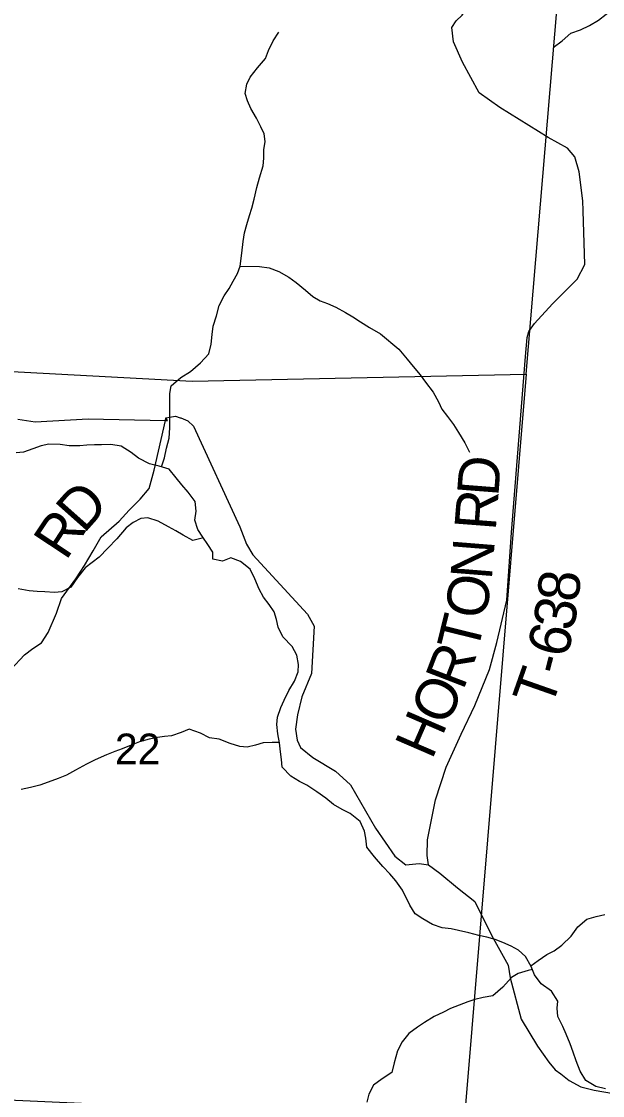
# Model space of a CAD drawing. Extents: x 0 to 40.8, y 0 to 22.
# Drawn here: x 5.961 to 6.756, y 19.177 to 20.647 of the extents above; entities that cross this region are included whole.
import ezdxf

# ---------------------------------------------------------------- set-up
doc = ezdxf.new("R2010")
doc.units = 0
for name, color, linetype in [('GM_X_County_Road', 7, 'Continuous'), ('GM_X_Minor_River', 7, 'Continuous'), ('GM_X_Section', 7, 'Continuous'), ('GM_X_Section_Text', 7, 'Continuous'), ('GM_X_Township_Road', 7, 'Continuous'), ('GM_X_Township_Road_Text', 7, 'Continuous')]:
    doc.layers.add(name, color=color, linetype=linetype)

msp = doc.modelspace()

# ---------------------------------------------------------------- linework, layer by layer
at = {"layer": 'GM_X_County_Road'}
msp.add_lwpolyline([(6.7134, 20.9), (5.7251, 20.9), (5.6669, 20.1827), (6.1945, 20.1544), (6.6517, 20.1638)], close=True, dxfattribs=at)
at = {"layer": 'GM_X_Minor_River'}
for points in [[(6.6884, 20.6109), (6.701, 20.6199), (6.7128, 20.6305), (6.7257, 20.6349), (6.7382, 20.6409), (6.7507, 20.6484), (6.7714, 20.6649)], [(6.1526, 20.037), (6.1564, 20.0494), (6.1591, 20.0626), (6.163, 20.0766), (6.1638, 20.0903), (6.164, 20.1142), (6.1637, 20.1259), (6.1638, 20.1377), (6.1657, 20.1479), (6.179, 20.1592), (6.192, 20.1678), (6.2057, 20.1795), (6.2171, 20.1916), (6.2206, 20.2052), (6.2218, 20.2181), (6.2234, 20.2298), (6.2276, 20.2439), (6.2315, 20.2579), (6.2384, 20.2711), (6.2449, 20.2813), (6.2506, 20.2911), (6.2564, 20.3017), (6.2602, 20.3115), (6.2622, 20.3297), (6.2642, 20.3456), (6.2662, 20.3574), (6.2693, 20.3688), (6.2728, 20.3809), (6.2759, 20.3911), (6.2794, 20.4036), (6.2829, 20.4195), (6.2864, 20.4324), (6.2918, 20.449), (6.2926, 20.4596), (6.2923, 20.471), (6.2942, 20.4824), (6.2932, 20.4926), (6.2883, 20.5025), (6.2827, 20.5143), (6.2748, 20.5276), (6.27, 20.5379), (6.267, 20.5481), (6.2694, 20.5606), (6.2736, 20.5705), (6.2839, 20.5829), (6.2946, 20.5958), (6.2988, 20.6067), (6.3053, 20.62), (6.313, 20.6321)], [(6.2602, 20.3115), (6.2867, 20.3114), (6.2996, 20.3094), (6.3132, 20.3044), (6.3268, 20.2967), (6.3366, 20.2895), (6.3494, 20.2788), (6.3596, 20.2704), (6.3697, 20.2642), (6.3796, 20.2608), (6.3909, 20.2554), (6.4045, 20.2481), (6.4143, 20.2424), (6.4248, 20.2355), (6.4373, 20.2278), (6.4524, 20.219), (6.4772, 20.198), (6.4885, 20.1843), (6.4971, 20.1744), (6.5065, 20.1629), (6.5137, 20.153), (6.5242, 20.1393), (6.5317, 20.126), (6.5362, 20.1161), (6.5437, 20.1058), (6.5523, 20.0952), (6.5591, 20.0841), (6.5677, 20.0701), (6.574, 20.0571)], [(6.641, 19.376), (6.6308, 19.3814), (6.6194, 19.3864), (6.6093, 19.3902), (6.5979, 19.3937), (6.5869, 19.3961), (6.573, 19.3996), (6.559, 19.4027), (6.5488, 19.405), (6.5367, 19.4062), (6.5234, 19.4108), (6.5102, 19.4185), (6.4997, 19.4254), (6.4922, 19.4376), (6.4825, 19.4581), (6.4731, 19.4707), (6.4648, 19.4802), (6.4554, 19.4901), (6.4441, 19.5035), (6.4336, 19.5168), (6.4322, 19.5289), (6.4303, 19.5388), (6.4244, 19.5521), (6.4108, 19.5628), (6.3995, 19.5682), (6.3878, 19.5751), (6.3772, 19.5839), (6.3652, 19.5927), (6.3512, 19.6015), (6.3414, 19.6068), (6.3293, 19.6141), (6.3177, 19.6263), (6.3166, 19.6366), (6.3155, 19.6472), (6.3141, 19.6597), (6.3119, 19.6719), (6.3105, 19.6848), (6.3113, 19.6946), (6.3159, 19.7079), (6.3202, 19.7181), (6.3267, 19.7313), (6.3343, 19.7438), (6.3397, 19.7566), (6.3401, 19.7665), (6.3376, 19.7794), (6.3312, 19.7912), (6.3184, 19.8045), (6.3121, 19.8179), (6.3099, 19.8281), (6.3065, 19.8387), (6.2998, 19.8486), (6.2919, 19.8586), (6.2863, 19.8696), (6.2803, 19.8837), (6.2736, 19.8973), (6.2604, 19.9077), (6.2475, 19.9127), (6.2358, 19.9082), (6.2229, 19.9109), (6.2226, 19.9204), (6.2158, 19.9311), (6.2091, 19.941), (6.2023, 19.9516), (6.1979, 19.9642), (6.1999, 19.9767), (6.1984, 19.9896), (6.189, 20.0025), (6.1804, 20.0124), (6.1725, 20.0223), (6.1631, 20.0338), (6.1491, 20.038), (6.1359, 20.0411), (6.1208, 20.0492), (6.111, 20.0568), (6.0974, 20.0653), (6.0831, 20.0676), (6.0706, 20.0673), (6.0607, 20.0674), (6.0505, 20.067), (6.0406, 20.066), (6.0259, 20.0661), (6.0138, 20.0676), (5.9982, 20.0681), (5.988, 20.0659), (5.9762, 20.0618), (5.9637, 20.0573), (5.9535, 20.0562)], [(6.2098, 19.9399), (6.1954, 19.9365), (6.1822, 19.9438), (6.172, 19.9495), (6.1619, 19.9549), (6.1479, 19.9629), (6.1339, 19.9672), (6.1241, 19.9665), (6.1138, 19.9609), (6.1043, 19.9537), (6.0913, 19.9386), (6.0791, 19.9258), (6.0673, 19.9134), (6.0578, 19.9062), (6.0479, 19.8991), (6.0376, 19.8858), (6.0285, 19.8726), (6.0159, 19.8663), (6.0061, 19.8652), (5.9928, 19.866), (5.9822, 19.8665), (5.9716, 19.8673), (5.9565, 19.8704)], [(6.3141, 19.6598), (6.3039, 19.6601), (6.2914, 19.6595), (6.2811, 19.6561), (6.2698, 19.6535), (6.2599, 19.6543), (6.2463, 19.6586), (6.2316, 19.6647), (6.218, 19.6663), (6.2059, 19.6729), (6.1904, 19.6783), (6.1794, 19.6738), (6.1661, 19.6693), (6.1567, 19.6682), (6.1472, 19.6668), (6.1354, 19.6646), (6.1225, 19.6608), (6.1089, 19.6552), (6.0986, 19.6511), (6.0888, 19.6478), (6.0774, 19.6429), (6.0618, 19.6362), (6.0497, 19.6302), (6.0348, 19.6219), (6.0223, 19.6152), (6.0109, 19.6107), (5.9973, 19.6058), (5.9859, 19.6014), (5.973, 19.5984), (5.9605, 19.5958)], [(6.6581, 19.3544), (6.6678, 19.3615), (6.6799, 19.3701), (6.6898, 19.375), (6.7004, 19.3825), (6.713, 19.3949), (6.7222, 19.4078), (6.7344, 19.4183), (6.7473, 19.422), (6.7594, 19.4246)], [(6.7602, 19.1861), (6.7469, 19.1892), (6.7334, 19.1976), (6.7255, 19.2102), (6.7199, 19.2243), (6.7158, 19.2364), (6.7117, 19.2478), (6.7061, 19.2611), (6.7016, 19.2714), (6.6949, 19.2851), (6.6939, 19.2965), (6.695, 19.3059), (6.686, 19.3196), (6.6721, 19.3296), (6.6631, 19.3421), (6.6586, 19.3535), (6.6508, 19.3672), (6.641, 19.376)], [(6.6602, 19.3495), (6.6544, 19.3479), (6.6408, 19.3438), (6.6313, 19.3385), (6.6194, 19.3253), (6.6057, 19.3133), (6.5925, 19.3111), (6.5815, 19.3085), (6.5716, 19.3051), (6.5599, 19.3007), (6.5481, 19.2958), (6.5386, 19.2909), (6.5257, 19.2849), (6.5124, 19.277), (6.5029, 19.2707), (6.4911, 19.2616), (6.4819, 19.2503), (6.4754, 19.2382), (6.4711, 19.2215), (6.4677, 19.2083), (6.4544, 19.1996), (6.4426, 19.191), (6.4361, 19.1789), (6.4337, 19.1679)]]:
    msp.add_lwpolyline(points, dxfattribs=at)
at = {"layer": 'GM_X_Section'}
msp.add_lwpolyline([(5.6669, 20.1827), (6.1945, 20.1544), (6.6517, 20.1638), (6.5668, 19.1421), (5.5995, 19.1863)], close=True, dxfattribs=at)
at = {"layer": 'GM_X_Township_Road'}
for points in [[(6.7296, 20.3872), (6.7291, 20.401), (6.7239, 20.441), (6.7182, 20.4615), (6.7083, 20.473), (6.6817, 20.4879), (6.6156, 20.5288), (6.5874, 20.549), (6.5643, 20.5909), (6.5521, 20.6187), (6.5499, 20.6381), (6.5559, 20.6476), (6.5641, 20.6552), (6.5713, 20.6662), (6.5789, 20.6715), (6.5873, 20.6802), (6.5888, 20.698), (6.5874, 20.7117), (6.5825, 20.7273), (6.5802, 20.7398), (6.6125, 20.8725), (6.6197, 20.9)], [(6.5177, 19.4925), (6.5162, 19.5055), (6.5166, 19.5268), (6.5273, 19.5815), (6.5422, 19.626), (6.5625, 19.6716), (6.5812, 19.7107), (6.6014, 19.7597), (6.6114, 19.7966), (6.6252, 19.8547), (6.6314, 19.9475), (6.6396, 20.0502), (6.6508, 20.1879), (6.6527, 20.2141), (6.6554, 20.2225), (6.6631, 20.2331), (6.6874, 20.2604), (6.7214, 20.2938), (6.7317, 20.3139), (6.7296, 20.3872)], [(5.9465, 19.76), (5.9648, 19.7798), (5.9766, 19.7885), (5.9884, 19.7964), (5.9972, 19.8105), (6.0086, 19.8371), (6.0155, 19.8572), (6.0353, 19.8838), (6.0472, 19.902), (6.059, 19.9221), (6.0701, 19.9415), (6.0944, 19.9627), (6.1082, 19.9779), (6.1234, 19.9927), (6.1356, 20.0075), (6.1425, 20.0326), (6.1578, 20.1007), (6.1586, 20.1041)], [(5.9561, 20.1023), (5.9797, 20.0989), (6.052, 20.1028), (6.1578, 20.1007), (6.1609, 20.1006), (6.1586, 20.1041), (6.1715, 20.1063), (6.1782, 20.1043)], [(6.1782, 20.1043), (6.1791, 20.104), (6.1883, 20.1002), (6.1963, 20.0929), (6.2596, 19.955), (6.2687, 19.9314), (6.2774, 19.9166), (6.3523, 19.8357), (6.3614, 19.819), (6.3579, 19.7543), (6.3445, 19.7224), (6.3384, 19.6977), (6.3357, 19.6783), (6.3383, 19.6631), (6.3429, 19.6532), (6.3596, 19.6394), (6.3904, 19.6207), (6.4113, 19.602), (6.4454, 19.5426), (6.4716, 19.5045), (6.4868, 19.4926), (6.5051, 19.4945), (6.5177, 19.4925)], [(6.5177, 19.4925), (6.5336, 19.4811), (6.5576, 19.4609), (6.5811, 19.4425), (6.6043, 19.3964), (6.6267, 19.3553), (6.6297, 19.3382), (6.6448, 19.2815), (6.6672, 19.2445), (6.6824, 19.2224), (6.6912, 19.2121), (6.6988, 19.2064), (6.7102, 19.1976), (6.7265, 19.1888), (6.7444, 19.1842), (6.771, 19.1799)]]:
    msp.add_lwpolyline(points, dxfattribs=at)

# ---------------------------------------------------------------- texts
at = {"layer": 'GM_X_Section_Text'}
msp.add_text('22', height=0.04186, rotation=0, dxfattribs=at).set_placement((6.0887, 19.6303))
at = {"layer": 'GM_X_Township_Road_Text'}
for s, rotation, p in [('D', 85.565, (6.6134, 19.9956)), ('D', 48.3531, (6.0462, 19.9448)), ('R', 85.5618, (6.6098, 19.949)), ('R', 56.4658, (6.0217, 19.9076)), ('N', 85.4187, (6.6044, 19.8816)), ('O', 80.4653, (6.5955, 19.827)), ('8', 84.7751, (6.723, 19.8511)), ('3', 79.7101, (6.716, 19.8112)), ('T', 76.1174, (6.5843, 19.7811)), ('6', 76.8566, (6.7074, 19.7741)), ('R', 68.9959, (6.5653, 19.7302)), ('T', 70.6394, (6.6856, 19.705)), ('-', 75.4934, (6.7012, 19.7501)), ('O', 64.8687, (6.5423, 19.6808)), ('H', 66.6182, (6.5226, 19.6353))]:
    msp.add_text(s, height=0.0568, rotation=rotation, dxfattribs=at).set_placement(p)

doc.saveas('drawing.dxf')
